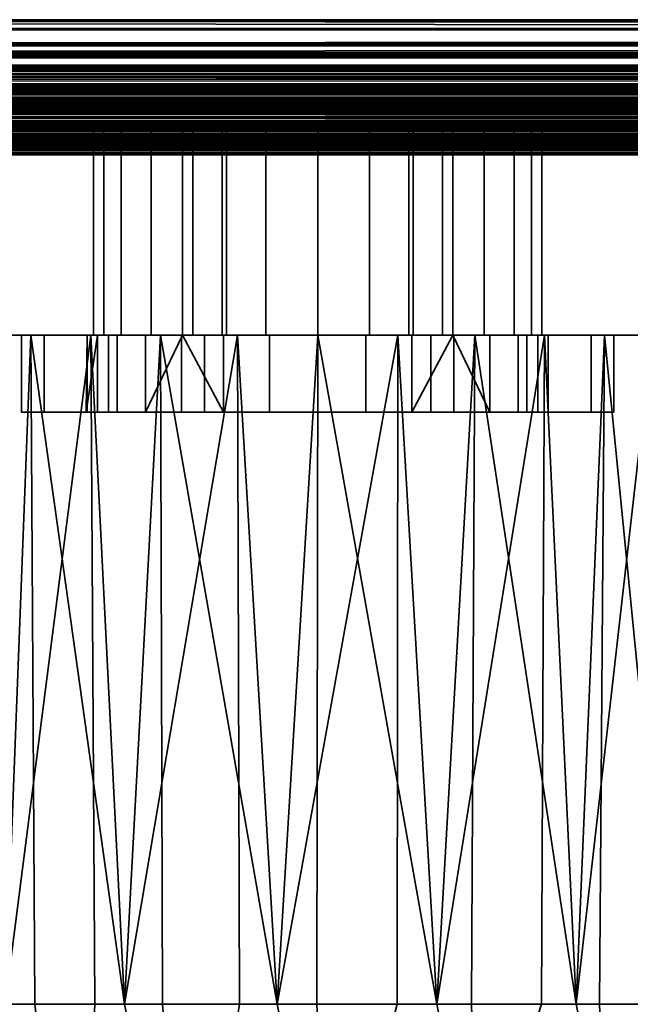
# Model space of a CAD drawing. Header units: millimetres. Extents: x -625 to 3625, y -115 to 71.
# Tile 765 of 1056: x 2544 to 2568, y -83 to -45. Entities that reach past the tile are written whole.
import ezdxf

# ---------------------------------------------------------------- set-up
doc = ezdxf.new("R2010")
doc.units = ezdxf.units.MM
doc.layers.add('151', color=7, linetype='Continuous', true_color=0xffffff)

# ---------------------------------------------------------------- blocks, each defined once
blk = doc.blocks.new('UG_SURFACE_157')
at = {"layer": '151', "color": 43, "linetype": 'Continuous', "lineweight": 35}
for points in [[(2491, -49, 2017), (3409, -49, 2017), (3409, 0, 2017), (2491, 0, 2017)], [(2491, -47), (2491, -2), (3409, -2), (3409, -47)], [(2491, -49, 2), (2491, -47), (3409, -47), (3409, -49, 2)], [(2491, -49, 2017), (2530, -49, 1186.5), (2556, -49, 1190)], [(2556, -49, 1190), (2582, -49, 1186.5), (3409, -49, 2017), (2491, -49, 2017)], [(2491, -49, 2), (2556, -49, 948), (2530, -49, 951.5)], [(2582, -49, 951.5), (2556, -49, 948), (2491, -49, 2), (3409, -49, 2)], [(2530, -49, 1186.5), (2530, -57, 1186.5), (2556, -57, 1190), (2556, -49, 1190)], [(2556, -49, 948), (2556, -57, 948), (2530, -57, 951.5), (2530, -49, 951.5)], [(2547.289, -49, 1011.173), (2547.289, -57, 1011.173), (2548.368, -57, 1007.721), (2548.368, -49, 1007.721)], [(2547.699, -49, 1014.767), (2547.699, -57, 1014.767), (2547.289, -57, 1011.173), (2547.289, -49, 1011.173)], [(2564.711, -49, 1011.173), (2547.699, -49, 1014.767), (2547.289, -49, 1011.173), (2548.368, -49, 1007.721)], [(2549.527, -49, 1017.888), (2549.527, -57, 1017.888), (2547.699, -57, 1014.767), (2547.699, -49, 1014.767)], [(2564.711, -49, 1011.173), (2549.527, -49, 1017.888), (2547.699, -49, 1014.767)], [(2548.368, -49, 1007.721), (2548.368, -57, 1007.721), (2550.75, -57, 1005), (2550.75, -49, 1005)], [(2548.368, -49, 1007.721), (2550.75, -49, 1005), (2564.711, -49, 1011.173)], [(2552.461, -49, 1020.002), (2552.461, -57, 1020.002), (2549.527, -57, 1017.888), (2549.527, -49, 1017.888)], [(2556, -49, 1020.75), (2552.461, -49, 1020.002), (2549.527, -49, 1017.888), (2564.711, -49, 1011.173)], [(2550.75, -49, 1005), (2550.75, -57, 1005), (2550.75, -57, 1004.69)], [(2550.75, -57, 1004.69), (2550.75, -57, 992.5), (2550.75, -49, 992.5), (2550.75, -49, 1005)], [(2550.75, -49, 992.5), (2550.75, -57, 992.5), (2551.15, -57, 990.491), (2551.15, -49, 990.491)], [(2561.25, -49, 992.5), (2550.75, -49, 992.5), (2551.15, -49, 990.491), (2552.288, -49, 988.788)], [(2561.25, -49, 992.5), (2561.25, -49, 1005), (2550.75, -49, 1005), (2550.75, -49, 992.5)], [(2561.25, -49, 1005), (2563.632, -49, 1007.721), (2564.711, -49, 1011.173), (2550.75, -49, 1005)], [(2551.15, -49, 990.491), (2551.15, -57, 990.491), (2552.288, -57, 988.788), (2552.288, -49, 988.788)], [(2552.288, -49, 988.788), (2552.288, -57, 988.788), (2553.991, -57, 987.65), (2553.991, -49, 987.65)], [(2552.288, -49, 988.788), (2553.991, -49, 987.65), (2556, -49, 987.25)], [(2556, -49, 987.25), (2558.009, -49, 987.65), (2559.712, -49, 988.788), (2552.288, -49, 988.788)], [(2559.712, -49, 988.788), (2560.85, -49, 990.491), (2561.25, -49, 992.5), (2552.288, -49, 988.788)], [(2556, -49, 1020.75), (2556, -57, 1020.75), (2552.461, -57, 1020.002), (2552.461, -49, 1020.002)], [(2553.991, -49, 987.65), (2553.991, -57, 987.65), (2556, -57, 987.25), (2556, -49, 987.25)], [(2556, -49, 1190), (2556, -57, 1190), (2582, -57, 1186.5), (2582, -49, 1186.5)], [(2582, -49, 951.5), (2582, -57, 951.5), (2556, -57, 948), (2556, -49, 948)], [(2556, -49, 987.25), (2556, -57, 987.25), (2558.009, -57, 987.65), (2558.009, -49, 987.65)], [(2559.539, -49, 1020.002), (2559.539, -57, 1020.002), (2556, -57, 1020.75), (2556, -49, 1020.75)], [(2556, -49, 1020.75), (2564.711, -49, 1011.173), (2564.301, -49, 1014.767), (2562.473, -49, 1017.888)], [(2562.473, -49, 1017.888), (2559.539, -49, 1020.002), (2556, -49, 1020.75)], [(2558.009, -49, 987.65), (2558.009, -57, 987.65), (2559.712, -57, 988.788), (2559.712, -49, 988.788)], [(2562.473, -49, 1017.888), (2562.473, -57, 1017.888), (2559.539, -57, 1020.002), (2559.539, -49, 1020.002)], [(2559.712, -49, 988.788), (2559.712, -57, 988.788), (2560.85, -57, 990.491), (2560.85, -49, 990.491)], [(2560.85, -49, 990.491), (2560.85, -57, 990.491), (2561.25, -57, 992.5), (2561.25, -49, 992.5)], [(2561.25, -49, 1005), (2561.25, -49, 992.5), (2561.25, -57, 992.5), (2561.25, -57, 1004.69)], [(2561.25, -57, 1004.69), (2561.25, -57, 1005), (2561.25, -49, 1005)], [(2561.25, -49, 1005), (2561.25, -57, 1005), (2563.632, -57, 1007.721), (2563.632, -49, 1007.721)], [(2564.301, -49, 1014.767), (2564.301, -57, 1014.767), (2562.473, -57, 1017.888), (2562.473, -49, 1017.888)], [(2563.632, -49, 1007.721), (2563.632, -57, 1007.721), (2564.711, -57, 1011.173), (2564.711, -49, 1011.173)], [(2564.711, -49, 1011.173), (2564.711, -57, 1011.173), (2564.301, -57, 1014.767), (2564.301, -49, 1014.767)], [(2530, -57, 951.5), (2544.853, -57, 1093.963), (2541.734, -57, 1099.365)], [(2530, -57, 951.5), (2544.5, -57, 993.5), (2544.5, -57, 1014.5)], [(2530, -57, 951.5), (2549.899, -57, 1090.297), (2544.853, -57, 1093.963)], [(2530, -57, 951.5), (2545.375, -57, 989.099), (2544.5, -57, 993.5)], [(2530, -57, 951.5), (2547.868, -57, 985.368), (2545.375, -57, 989.099)], [(2556, -57, 1190), (2530, -57, 1186.5), (2552.881, -57, 1118.672), (2559.119, -57, 1118.672)], [(2543.01, -57, 1111.5), (2547.183, -57, 1116.135), (2530, -57, 1186.5)], [(2530, -57, 951.5), (2551.599, -57, 982.875), (2547.868, -57, 985.368)], [(2547.183, -57, 1116.135), (2552.881, -57, 1118.672), (2530, -57, 1186.5)], [(2530, -57, 951.5), (2556, -57, 948), (2556, -57, 982), (2551.599, -57, 982.875)], [(2544.5, -57, 1014.5), (2556, -57, 1089), (2549.899, -57, 1090.297), (2530, -57, 951.5)], [(2541.734, -57, 1099.365), (2544.853, -57, 1093.963), (2543.865, -83, 1095.183)], [(2547.183, -57, 1116.135), (2543.01, -57, 1111.5), (2543.865, -83, 1112.817)], [(2544.853, -57, 1093.963), (2545.017, -83, 1094.146), (2543.865, -83, 1095.183)], [(2543.865, -83, 1112.817), (2547.348, -83, 1115.953), (2547.183, -57, 1116.135)], [(2556, -57, 1089), (2544.5, -57, 1014.5), (2545.375, -57, 1018.901)], [(2544.5, -57, 1014.5), (2544.5, -60, 1014.5), (2545.375, -60, 1018.901), (2545.375, -57, 1018.901)], [(2544.5, -57, 993.5), (2544.5, -60, 993.5), (2544.5, -60, 1014.5), (2544.5, -57, 1014.5)], [(2545.375, -57, 989.099), (2545.375, -60, 989.099), (2544.5, -60, 993.5), (2544.5, -57, 993.5)], [(2544.853, -57, 1093.963), (2549.899, -57, 1090.297), (2548.5, -83, 1091.01)], [(2548.5, -83, 1091.01), (2545.017, -83, 1094.146), (2544.853, -57, 1093.963)], [(2545.375, -57, 1018.901), (2547.868, -57, 1022.632), (2556, -57, 1089)], [(2545.375, -57, 1018.901), (2545.375, -60, 1018.901), (2547.868, -60, 1022.632), (2547.868, -57, 1022.632)], [(2547.868, -57, 985.368), (2547.868, -60, 985.368), (2545.375, -60, 989.099), (2545.375, -57, 989.099)], [(2547.441, -57, 1009.219), (2547.049, -57, 1012.941), (2547, -60, 1012)], [(2547.049, -57, 1012.941), (2547.049, -60, 1012.941), (2547, -60, 1012)], [(2547, -60, 1012), (2547.441, -60, 1009.219), (2547.441, -57, 1009.219)], [(2548.206, -57, 1016.5), (2548.206, -60, 1016.5), (2547.049, -60, 1012.941), (2547.049, -57, 1012.941)], [(2547.049, -57, 1012.941), (2547.289, -57, 1011.173), (2547.699, -57, 1014.767)], [(2547.699, -57, 1014.767), (2548.206, -57, 1016.5), (2547.049, -57, 1012.941)], [(2547.289, -57, 1011.173), (2547.049, -57, 1012.941), (2547.441, -57, 1009.219)], [(2552.881, -57, 1118.672), (2547.183, -57, 1116.135), (2548.5, -83, 1116.99)], [(2547.183, -57, 1116.135), (2547.348, -83, 1115.953), (2548.5, -83, 1116.99)], [(2547.441, -57, 1009.219), (2548.368, -57, 1007.721), (2547.289, -57, 1011.173)], [(2547.441, -57, 1009.219), (2547.441, -60, 1009.219), (2549.312, -60, 1005.978), (2549.312, -57, 1005.978)], [(2548.368, -57, 1007.721), (2547.441, -57, 1009.219), (2549.312, -57, 1005.978)], [(2548.206, -57, 1016.5), (2547.699, -57, 1014.767), (2549.527, -57, 1017.888)], [(2556, -57, 1089), (2547.868, -57, 1022.632), (2551.599, -57, 1025.125)], [(2547.868, -57, 1022.632), (2547.868, -60, 1022.632), (2551.599, -60, 1025.125), (2551.599, -57, 1025.125)], [(2551.599, -57, 982.875), (2551.599, -60, 982.875), (2547.868, -60, 985.368), (2547.868, -57, 985.368)], [(2550.71, -57, 1019.281), (2550.71, -60, 1019.281), (2548.206, -60, 1016.5), (2548.206, -57, 1016.5)], [(2549.527, -57, 1017.888), (2550.71, -57, 1019.281), (2548.206, -57, 1016.5)], [(2549.312, -57, 1005.978), (2550.75, -57, 1004.69), (2550.75, -57, 1005), (2548.368, -57, 1007.721)], [(2549.899, -57, 1090.297), (2549.975, -83, 1090.53), (2548.5, -83, 1091.01)], [(2548.5, -83, 1116.99), (2552.957, -83, 1118.439), (2552.881, -57, 1118.672)], [(2549.312, -60, 1005.978), (2552.339, -60, 1003.778), (2550.75, -57, 1004.69)], [(2550.75, -57, 1004.69), (2549.312, -57, 1005.978), (2549.312, -60, 1005.978)], [(2550.71, -57, 1019.281), (2549.527, -57, 1017.888), (2552.461, -57, 1020.002)], [(2549.899, -57, 1090.297), (2556, -57, 1089), (2554.432, -83, 1089.082)], [(2554.432, -83, 1089.082), (2549.975, -83, 1090.53), (2549.899, -57, 1090.297)], [(2554.129, -57, 1020.803), (2554.129, -60, 1020.803), (2550.71, -60, 1019.281), (2550.71, -57, 1019.281)], [(2552.461, -57, 1020.002), (2554.129, -57, 1020.803), (2550.71, -57, 1019.281)], [(2552.339, -60, 1003.778), (2552.339, -57, 1003.778), (2550.75, -57, 1004.69)], [(2552.288, -57, 988.788), (2551.15, -57, 990.491), (2550.75, -57, 992.5), (2556, -57, 987.25)], [(2550.75, -57, 992.5), (2550.75, -57, 1004.69), (2552.339, -57, 1003.778)], [(2550.75, -57, 992.5), (2552.339, -57, 1003.778), (2556, -57, 1003), (2556, -57, 987.25)], [(2551.599, -57, 1025.125), (2556, -57, 1026), (2556, -57, 1089)], [(2551.599, -57, 1025.125), (2551.599, -60, 1025.125), (2556, -60, 1026), (2556, -57, 1026)], [(2556, -57, 982), (2556, -60, 982), (2551.599, -60, 982.875), (2551.599, -57, 982.875)], [(2556, -57, 987.25), (2553.991, -57, 987.65), (2552.288, -57, 988.788)], [(2552.339, -57, 1003.778), (2552.339, -60, 1003.778), (2556, -60, 1003), (2556, -57, 1003)], [(2554.129, -57, 1020.803), (2552.461, -57, 1020.002), (2556, -57, 1020.75)], [(2559.119, -57, 1118.672), (2552.881, -57, 1118.672), (2554.432, -83, 1118.918)], [(2552.881, -57, 1118.672), (2552.957, -83, 1118.439), (2554.432, -83, 1118.918)], [(2557.871, -57, 1020.803), (2557.871, -60, 1020.803), (2554.129, -60, 1020.803), (2554.129, -57, 1020.803)], [(2557.871, -57, 1020.803), (2554.129, -57, 1020.803), (2556, -57, 1020.75)], [(2556, -57, 1089), (2555.974, -83, 1089.244), (2554.432, -83, 1089.082)], [(2554.432, -83, 1118.918), (2559.093, -83, 1118.428), (2559.119, -57, 1118.672)], [(2560.635, -83, 1089.734), (2555.974, -83, 1089.244), (2556, -57, 1089)], [(2562.101, -57, 1090.297), (2556, -57, 1089), (2556, -57, 1026), (2560.401, -57, 1025.125)], [(2559.119, -57, 1118.672), (2582, -57, 1186.5), (2556, -57, 1190)], [(2560.401, -57, 982.875), (2556, -57, 982), (2556, -57, 948), (2582, -57, 951.5)], [(2556, -57, 1026), (2556, -60, 1026), (2560.401, -60, 1025.125), (2560.401, -57, 1025.125)], [(2560.401, -57, 982.875), (2560.401, -60, 982.875), (2556, -60, 982), (2556, -57, 982)], [(2556, -57, 1089), (2562.101, -57, 1090.297), (2560.635, -83, 1089.734)], [(2556, -57, 1003), (2556, -60, 1003), (2559.661, -60, 1003.778), (2559.661, -57, 1003.778)], [(2556, -57, 1020.75), (2559.539, -57, 1020.002), (2557.871, -57, 1020.803)], [(2556, -57, 987.25), (2561.25, -57, 992.5), (2560.85, -57, 990.491), (2559.712, -57, 988.788)], [(2556, -57, 987.25), (2556, -57, 1003), (2559.661, -57, 1003.778), (2561.25, -57, 992.5)], [(2559.712, -57, 988.788), (2558.009, -57, 987.65), (2556, -57, 987.25)], [(2561.29, -57, 1019.281), (2561.29, -60, 1019.281), (2557.871, -60, 1020.803), (2557.871, -57, 1020.803)], [(2561.29, -57, 1019.281), (2557.871, -57, 1020.803), (2559.539, -57, 1020.002)], [(2559.119, -57, 1118.672), (2559.093, -83, 1118.428), (2560.635, -83, 1118.266)], [(2582, -57, 1186.5), (2559.119, -57, 1118.672), (2564.817, -57, 1116.135)], [(2564.817, -57, 1116.135), (2559.119, -57, 1118.672), (2560.635, -83, 1118.266)], [(2559.539, -57, 1020.002), (2562.473, -57, 1017.888), (2561.29, -57, 1019.281)], [(2561.25, -57, 1004.69), (2559.661, -60, 1003.778), (2562.688, -60, 1005.978)], [(2561.25, -57, 1004.69), (2559.661, -57, 1003.778), (2559.661, -60, 1003.778)], [(2559.661, -57, 1003.778), (2561.25, -57, 1004.69), (2561.25, -57, 992.5)], [(2564.132, -57, 985.368), (2560.401, -57, 982.875), (2582, -57, 951.5)], [(2560.401, -57, 1025.125), (2564.132, -57, 1022.632), (2562.101, -57, 1090.297)], [(2560.401, -57, 1025.125), (2560.401, -60, 1025.125), (2564.132, -60, 1022.632), (2564.132, -57, 1022.632)], [(2564.132, -57, 985.368), (2564.132, -60, 985.368), (2560.401, -60, 982.875), (2560.401, -57, 982.875)], [(2562.101, -57, 1090.297), (2561.978, -83, 1090.51), (2560.635, -83, 1089.734)], [(2560.635, -83, 1118.266), (2564.694, -83, 1115.923), (2564.817, -57, 1116.135)], [(2562.688, -60, 1005.978), (2562.688, -57, 1005.978), (2561.25, -57, 1004.69)], [(2563.632, -57, 1007.721), (2561.25, -57, 1005), (2561.25, -57, 1004.69), (2562.688, -57, 1005.978)], [(2563.794, -57, 1016.5), (2563.794, -60, 1016.5), (2561.29, -60, 1019.281), (2561.29, -57, 1019.281)], [(2563.794, -57, 1016.5), (2561.29, -57, 1019.281), (2562.473, -57, 1017.888)], [(2566.037, -83, 1092.853), (2561.978, -83, 1090.51), (2562.101, -57, 1090.297)], [(2582, -57, 951.5), (2562.101, -57, 1090.297), (2566.625, -57, 1018.901), (2567.5, -57, 1014.5)], [(2562.101, -57, 1090.297), (2564.132, -57, 1022.632), (2566.625, -57, 1018.901)], [(2567.147, -57, 1093.963), (2562.101, -57, 1090.297), (2582, -57, 951.5)], [(2562.101, -57, 1090.297), (2567.147, -57, 1093.963), (2566.037, -83, 1092.853)], [(2562.473, -57, 1017.888), (2564.301, -57, 1014.767), (2563.794, -57, 1016.5)], [(2562.688, -57, 1005.978), (2562.688, -60, 1005.978), (2564.559, -60, 1009.219), (2564.559, -57, 1009.219)], [(2562.688, -57, 1005.978), (2564.559, -57, 1009.219), (2563.632, -57, 1007.721)], [(2564.711, -57, 1011.173), (2563.632, -57, 1007.721), (2564.559, -57, 1009.219)], [(2564.951, -57, 1012.941), (2564.951, -60, 1012.941), (2563.794, -60, 1016.5), (2563.794, -57, 1016.5)], [(2564.951, -57, 1012.941), (2563.794, -57, 1016.5), (2564.301, -57, 1014.767)], [(2566.625, -57, 989.099), (2564.132, -57, 985.368), (2582, -57, 951.5)], [(2564.132, -57, 1022.632), (2564.132, -60, 1022.632), (2566.625, -60, 1018.901), (2566.625, -57, 1018.901)], [(2566.625, -57, 989.099), (2566.625, -60, 989.099), (2564.132, -60, 985.368), (2564.132, -57, 985.368)], [(2564.301, -57, 1014.767), (2564.711, -57, 1011.173), (2564.951, -57, 1012.941)], [(2564.559, -57, 1009.219), (2564.559, -60, 1009.219), (2564.951, -60, 1012.941), (2564.951, -57, 1012.941)], [(2564.559, -57, 1009.219), (2564.951, -57, 1012.941), (2564.711, -57, 1011.173)], [(2564.817, -57, 1116.135), (2564.694, -83, 1115.923), (2566.037, -83, 1115.147)], [(2582, -57, 1186.5), (2564.817, -57, 1116.135), (2568.99, -57, 1111.5)], [(2568.99, -57, 1111.5), (2564.817, -57, 1116.135), (2566.037, -83, 1115.147)], [(2567.147, -57, 1093.963), (2566.948, -83, 1094.107), (2566.037, -83, 1092.853)], [(2566.037, -83, 1115.147), (2568.792, -83, 1111.356), (2568.99, -57, 1111.5)], [(2567.5, -57, 993.5), (2566.625, -57, 989.099), (2582, -57, 951.5)], [(2566.625, -57, 1018.901), (2566.625, -60, 1018.901), (2567.5, -60, 1014.5), (2567.5, -57, 1014.5)], [(2567.5, -57, 993.5), (2567.5, -60, 993.5), (2566.625, -60, 989.099), (2566.625, -57, 989.099)], [(2569.703, -83, 1097.899), (2566.948, -83, 1094.107), (2567.147, -57, 1093.963)], [(2582, -57, 951.5), (2570.266, -57, 1099.365), (2567.147, -57, 1093.963)], [(2567.147, -57, 1093.963), (2570.266, -57, 1099.365), (2569.703, -83, 1097.899)], [(2567.5, -57, 1014.5), (2567.5, -57, 993.5), (2582, -57, 951.5)], [(2567.5, -57, 1014.5), (2567.5, -60, 1014.5), (2567.5, -60, 993.5), (2567.5, -57, 993.5)], [(2544.5, -60, 1014.5), (2544.5, -60, 993.5), (2547.441, -60, 1009.219), (2547, -60, 1012)], [(2547, -60, 1012), (2547.049, -60, 1012.941), (2544.5, -60, 1014.5)], [(2544.5, -60, 993.5), (2549.312, -60, 1005.978), (2547.441, -60, 1009.219)], [(2547.049, -60, 1012.941), (2548.206, -60, 1016.5), (2545.375, -60, 1018.901), (2544.5, -60, 1014.5)], [(2552.339, -60, 1003.778), (2549.312, -60, 1005.978), (2544.5, -60, 993.5), (2545.375, -60, 989.099)], [(2556, -60, 1003), (2552.339, -60, 1003.778), (2545.375, -60, 989.099), (2547.868, -60, 985.368)], [(2548.206, -60, 1016.5), (2550.71, -60, 1019.281), (2547.868, -60, 1022.632), (2545.375, -60, 1018.901)], [(2551.599, -60, 1025.125), (2547.868, -60, 1022.632), (2550.71, -60, 1019.281), (2554.129, -60, 1020.803)], [(2547.868, -60, 985.368), (2551.599, -60, 982.875), (2556, -60, 982), (2556, -60, 1003)], [(2556, -60, 1026), (2551.599, -60, 1025.125), (2554.129, -60, 1020.803)], [(2554.129, -60, 1020.803), (2557.871, -60, 1020.803), (2560.401, -60, 1025.125), (2556, -60, 1026)], [(2556, -60, 1003), (2556, -60, 982), (2560.401, -60, 982.875), (2564.132, -60, 985.368)], [(2564.132, -60, 985.368), (2566.625, -60, 989.099), (2559.661, -60, 1003.778), (2556, -60, 1003)], [(2557.871, -60, 1020.803), (2561.29, -60, 1019.281), (2564.132, -60, 1022.632), (2560.401, -60, 1025.125)], [(2566.625, -60, 989.099), (2567.5, -60, 993.5), (2562.688, -60, 1005.978), (2559.661, -60, 1003.778)], [(2566.625, -60, 1018.901), (2564.132, -60, 1022.632), (2561.29, -60, 1019.281), (2563.794, -60, 1016.5)], [(2564.559, -60, 1009.219), (2562.688, -60, 1005.978), (2567.5, -60, 993.5)], [(2563.794, -60, 1016.5), (2564.951, -60, 1012.941), (2567.5, -60, 1014.5), (2566.625, -60, 1018.901)], [(2567.5, -60, 993.5), (2567.5, -60, 1014.5), (2564.951, -60, 1012.941), (2564.559, -60, 1009.219)], [(2543.234, -83, 1111.4), (2541.328, -83, 1107.119), (2544.348, -98.182, 1107.119), (2546.691, -97.211, 1112.817)], [(2541.959, -83, 1099.465), (2543.865, -83, 1095.183), (2546.691, -97.211, 1095.183), (2544.348, -98.182, 1100.881)], [(2546.691, -97.211, 1112.817), (2543.865, -83, 1112.817), (2543.234, -83, 1111.4)], [(2546.691, -97.211, 1095.183), (2543.865, -83, 1095.183), (2545.017, -83, 1094.146)], [(2547.348, -83, 1115.953), (2543.865, -83, 1112.817), (2546.691, -97.211, 1112.817)], [(2545.017, -83, 1094.146), (2548.5, -83, 1091.01), (2550.974, -95.437, 1091.01), (2546.691, -97.211, 1095.183)], [(2546.691, -97.211, 1112.817), (2550.974, -95.437, 1116.99), (2548.5, -83, 1116.99), (2547.348, -83, 1115.953)], [(2550.974, -95.437, 1091.01), (2548.5, -83, 1091.01), (2549.975, -83, 1090.53)], [(2552.957, -83, 1118.439), (2548.5, -83, 1116.99), (2550.974, -95.437, 1116.99)], [(2549.975, -83, 1090.53), (2554.432, -83, 1089.082), (2556.454, -93.167, 1089.082), (2550.974, -95.437, 1091.01)], [(2550.974, -95.437, 1116.99), (2556.454, -93.167, 1118.918), (2554.432, -83, 1118.918), (2552.957, -83, 1118.439)], [(2556.454, -93.167, 1089.082), (2554.432, -83, 1089.082), (2555.974, -83, 1089.244)], [(2559.093, -83, 1118.428), (2554.432, -83, 1118.918), (2556.454, -93.167, 1118.918)], [(2555.974, -83, 1089.244), (2560.635, -83, 1089.734), (2562.186, -90.793, 1089.734), (2556.454, -93.167, 1089.082)], [(2556.454, -93.167, 1118.918), (2562.186, -90.793, 1118.266), (2560.635, -83, 1118.266), (2559.093, -83, 1118.428)], [(2562.186, -90.793, 1089.734), (2560.635, -83, 1089.734), (2561.978, -83, 1090.51)], [(2564.694, -83, 1115.923), (2560.635, -83, 1118.266), (2562.186, -90.793, 1118.266)], [(2561.978, -83, 1090.51), (2566.037, -83, 1092.853), (2567.176, -88.726, 1092.853), (2562.186, -90.793, 1089.734)], [(2562.186, -90.793, 1118.266), (2567.176, -88.726, 1115.147), (2566.037, -83, 1115.147), (2564.694, -83, 1115.923)], [(2567.176, -88.726, 1092.853), (2566.037, -83, 1092.853), (2566.948, -83, 1094.107)], [(2568.792, -83, 1111.356), (2566.037, -83, 1115.147), (2567.176, -88.726, 1115.147), (2570.563, -87.323, 1110.101)], [(2566.948, -83, 1094.107), (2569.703, -83, 1097.899), (2570.563, -87.323, 1097.899), (2567.176, -88.726, 1092.853)]]:
    blk.add_3dface(points, dxfattribs=at)
blk = doc.blocks.new('UG_SURFACE_167')
at = {"layer": '151', "color": 41, "linetype": 'Continuous', "lineweight": 35}
for points in [[(3527.25, -49.75, 2135.75), (3527.25, -34.75, 2135.75), (2372.75, -34.75, 2135.75), (2372.75, -49.75, 2135.75)], [(3457.25, -34.75, 2065.75), (3457.25, -49.75, 2065.75), (2442.75, -49.75, 2065.75), (2442.75, -34.75, 2065.75)], [(3457.25, -49.75, 2065.75), (3527.25, -49.75, 2135.75), (2372.75, -49.75, 2135.75), (2442.75, -49.75, 2065.75)]]:
    blk.add_3dface(points, dxfattribs=at)
blk = doc.blocks.new('UG_SURFACE_168')
at = {"layer": '151', "color": 14, "linetype": 'Continuous', "lineweight": 35}
for points in [[(3532.25, -46.75, 2140.75), (3532.25, -31, 2140.75), (2367.75, -31, 2140.75), (2367.75, -46.75, 2140.75)], [(2372.75, -31, 2135.75), (3527.25, -31, 2135.75), (3527.25, -49.75, 2135.75), (2372.75, -49.75, 2135.75)], [(3532.25, -46.75, 2140.75), (2367.75, -46.75, 2140.75), (2367.78, -46.978, 2140.72)], [(2367.78, -46.978, 2140.72), (3532.22, -46.978, 2140.72), (3532.25, -46.75, 2140.75)], [(3532.22, -46.978, 2140.72), (2367.78, -46.978, 2140.72), (2367.855, -47.535, 2140.646)], [(3532.146, -47.532, 2140.646), (3532.22, -46.978, 2140.72), (2367.855, -47.535, 2140.646)], [(3532.022, -47.807, 2140.522), (3532.146, -47.532, 2140.646), (2367.855, -47.535, 2140.646)], [(2367.855, -47.535, 2140.646), (2367.969, -47.815, 2140.531), (3532.022, -47.807, 2140.522)], [(3532.022, -47.807, 2140.522), (2367.969, -47.815, 2140.531), (2368.136, -48.223, 2140.363)], [(3531.744, -48.417, 2140.244), (3532.022, -47.807, 2140.522), (2368.136, -48.223, 2140.363)], [(2368.136, -48.223, 2140.363), (2368.425, -48.586, 2140.074), (3531.573, -48.576, 2140.073)], [(3531.573, -48.576, 2140.073), (3531.744, -48.417, 2140.244), (2368.136, -48.223, 2140.363)], [(3531.573, -48.576, 2140.073), (2368.425, -48.586, 2140.074), (2368.729, -48.967, 2139.771)], [(3531.573, -48.576, 2140.073), (2368.729, -48.967, 2139.771), (2369.098, -49.189, 2139.402)], [(2369.098, -49.189, 2139.402), (3530.898, -49.203, 2139.398), (3531.573, -48.576, 2140.073)], [(3530.898, -49.203, 2139.398), (2369.098, -49.189, 2139.402), (2369.743, -49.576, 2138.757)], [(3530.726, -49.362, 2139.226), (3530.898, -49.203, 2139.398), (2369.743, -49.576, 2138.757)], [(3530.726, -49.362, 2139.226), (2369.743, -49.576, 2138.757), (2369.882, -49.6, 2138.618)], [(2369.882, -49.6, 2138.618), (3530.107, -49.524, 2138.608), (3530.726, -49.362, 2139.226)], [(3530.107, -49.524, 2138.608), (2369.882, -49.6, 2138.618), (2370.75, -49.75, 2137.75)], [(2370.75, -49.75, 2137.75), (3529.25, -49.75, 2137.75), (3530.107, -49.524, 2138.608)], [(3527.25, -49.75, 2135.75), (3529.25, -49.75, 2137.75), (2370.75, -49.75, 2137.75), (2372.75, -49.75, 2135.75)]]:
    blk.add_3dface(points, dxfattribs=at)
blk = doc.blocks.new('UG_SURFACE_169')
at = {"layer": '151', "color": 14, "linetype": 'Continuous', "lineweight": 35}
for points in [[(3452.25, -8.5, 2060.75), (3452.25, -46.75, 2060.75), (2447.75, -46.75, 2060.75), (2447.75, -8.5, 2060.75)], [(3457.25, -49.75, 2065.75), (3457.25, -34.75, 2065.75), (2442.75, -34.75, 2065.75), (2442.75, -49.75, 2065.75)], [(2447.695, -47.321, 2060.805), (3452.25, -46.75, 2060.75), (3452.387, -47.608, 2060.887)], [(2447.695, -47.321, 2060.805), (2447.75, -46.75, 2060.75), (3452.25, -46.75, 2060.75)], [(3452.387, -47.608, 2060.887), (2447.604, -47.596, 2060.896), (2447.695, -47.321, 2060.805)], [(3452.399, -47.682, 2060.899), (2447.234, -48.374, 2061.266), (2447.454, -48.049, 2061.046)], [(3452.399, -47.682, 2060.899), (3452.764, -48.386, 2061.264), (2447.234, -48.374, 2061.266)], [(2447.454, -48.049, 2061.046), (2447.604, -47.596, 2060.896), (3452.387, -47.608, 2060.887)], [(2447.454, -48.049, 2061.046), (3452.387, -47.608, 2060.887), (3452.399, -47.682, 2060.899)], [(3452.848, -48.547, 2061.348), (2446.621, -49.036, 2061.879), (2446.96, -48.779, 2061.54)], [(3452.848, -48.547, 2061.348), (3453.392, -49.019, 2061.892), (2446.621, -49.036, 2061.879)], [(2446.96, -48.779, 2061.54), (2447.234, -48.374, 2061.266), (3452.764, -48.386, 2061.264)], [(2446.96, -48.779, 2061.54), (3452.764, -48.386, 2061.264), (3452.848, -48.547, 2061.348)], [(2446.11, -49.424, 2062.39), (3453.392, -49.019, 2061.892), (3453.811, -49.383, 2062.311)], [(2446.11, -49.424, 2062.39), (2446.621, -49.036, 2061.879), (3453.392, -49.019, 2061.892)], [(3455.25, -49.75, 2063.75), (2444.75, -49.75, 2063.75), (2444.99, -49.692, 2063.51)], [(3455.01, -49.689, 2063.51), (2444.99, -49.692, 2063.51), (2445.842, -49.488, 2062.659)], [(2444.99, -49.692, 2063.51), (3455.01, -49.689, 2063.51), (3455.25, -49.75, 2063.75)], [(3453.811, -49.383, 2062.311), (2445.842, -49.488, 2062.659), (2446.11, -49.424, 2062.39)], [(3453.811, -49.383, 2062.311), (3454.161, -49.472, 2062.661), (2445.842, -49.488, 2062.659)], [(2445.842, -49.488, 2062.659), (3454.161, -49.472, 2062.661), (3455.01, -49.689, 2063.51)], [(3455.25, -49.75, 2063.75), (3457.25, -49.75, 2065.75), (2442.75, -49.75, 2065.75), (2444.75, -49.75, 2063.75)]]:
    blk.add_3dface(points, dxfattribs=at)
blk = doc.blocks.new('UG_SURFACE_170')
at = {"layer": '151', "color": 7, "linetype": 'Continuous', "lineweight": 35}
for points in [[(2447.75, -8.75, 2060.75), (2447.75, -46.75, 2060.75), (3452.25, -46.75, 2060.75), (3452.25, -8.75, 2060.75)], [(3452, -8.75, 2060.5), (3452, -46.75, 2060.5), (2448, -46.75, 2060.5), (2448, -8.75, 2060.5)], [(3532.5, -46.75, 2141), (3532.5, -31, 2141), (2367.5, -31, 2141), (2367.5, -46.75, 2141)], [(2367.75, -46.75, 2140.75), (2367.75, -31, 2140.75), (3532.25, -31, 2140.75), (3532.25, -46.75, 2140.75)], [(3532.5, -46.75, 2141), (2367.5, -46.75, 2141), (2367.533, -46.997, 2140.967)], [(2367.533, -46.997, 2140.967), (3532.467, -46.997, 2140.967), (3532.5, -46.75, 2141)], [(3532.467, -46.997, 2140.967), (2367.533, -46.997, 2140.967), (2367.613, -47.6, 2140.887)], [(3532.387, -47.598, 2140.887), (3532.467, -46.997, 2140.967), (2367.613, -47.6, 2140.887)], [(2367.75, -46.75, 2140.75), (3532.25, -46.75, 2140.75), (3532.195, -47.321, 2140.695)], [(2367.855, -47.535, 2140.646), (2367.75, -46.75, 2140.75), (3532.195, -47.321, 2140.695)], [(3452.354, -47.535, 2060.854), (2447.75, -46.75, 2060.75), (2447.695, -47.321, 2060.805)], [(3452.354, -47.535, 2060.854), (3452.25, -46.75, 2060.75), (2447.75, -46.75, 2060.75)], [(2447.941, -47.369, 2060.56), (3452, -46.75, 2060.5), (3452.148, -47.679, 2060.648)], [(2447.941, -47.369, 2060.56), (2448, -46.75, 2060.5), (3452, -46.75, 2060.5)], [(2367.978, -47.837, 2140.522), (2367.855, -47.535, 2140.646), (3532.195, -47.321, 2140.695)], [(3532.195, -47.321, 2140.695), (3532.022, -47.843, 2140.522), (2367.978, -47.837, 2140.522)], [(2447.695, -47.321, 2060.805), (2447.523, -47.841, 2060.977), (3452.479, -47.839, 2060.979)], [(2447.695, -47.321, 2060.805), (3452.479, -47.839, 2060.979), (3452.354, -47.535, 2060.854)], [(3452.148, -47.679, 2060.648), (2447.842, -47.667, 2060.658), (2447.941, -47.369, 2060.56)], [(3532.253, -47.895, 2140.753), (3532.387, -47.598, 2140.887), (2367.613, -47.6, 2140.887)], [(2367.613, -47.6, 2140.887), (2367.738, -47.904, 2140.763), (3532.253, -47.895, 2140.753)], [(3452.161, -47.76, 2060.661), (2447.441, -48.509, 2061.059), (2447.679, -48.158, 2060.821)], [(3452.161, -47.76, 2060.661), (3452.557, -48.522, 2061.057), (2447.441, -48.509, 2061.059)], [(2447.679, -48.158, 2060.821), (2447.842, -47.667, 2060.658), (3452.148, -47.679, 2060.648)], [(2447.679, -48.158, 2060.821), (3452.148, -47.679, 2060.648), (3452.161, -47.76, 2060.661)], [(3532.253, -47.895, 2140.753), (2367.738, -47.904, 2140.763), (2367.919, -48.346, 2140.581)], [(3531.952, -48.555, 2140.452), (3532.253, -47.895, 2140.753), (2367.919, -48.346, 2140.581)], [(2368.136, -48.223, 2140.363), (2367.978, -47.837, 2140.522), (3532.022, -47.843, 2140.522)], [(2368.136, -48.223, 2140.363), (3532.022, -47.843, 2140.522), (3531.954, -48.049, 2140.454)], [(3531.954, -48.049, 2140.454), (3531.46, -48.779, 2139.96), (2368.136, -48.223, 2140.363)], [(3453.139, -48.854, 2061.639), (2447.454, -48.049, 2061.046), (2446.96, -48.779, 2061.54)], [(3452.636, -48.223, 2061.136), (2447.523, -47.841, 2060.977), (2447.454, -48.049, 2061.046)], [(2447.454, -48.049, 2061.046), (3453.139, -48.854, 2061.639), (3452.636, -48.223, 2061.136)], [(3452.636, -48.223, 2061.136), (3452.479, -47.839, 2060.979), (2447.523, -47.841, 2060.977)], [(2367.919, -48.346, 2140.581), (2368.232, -48.739, 2140.268), (3531.767, -48.728, 2140.266)], [(3531.767, -48.728, 2140.266), (3531.952, -48.555, 2140.452), (2367.919, -48.346, 2140.581)], [(2368.136, -48.223, 2140.363), (3531.46, -48.779, 2139.96), (3531.364, -48.851, 2139.864)], [(3531.364, -48.851, 2139.864), (2368.638, -48.853, 2139.862), (2368.136, -48.223, 2140.363)], [(2447.144, -48.948, 2061.356), (2447.441, -48.509, 2061.059), (3452.557, -48.522, 2061.057)], [(2447.144, -48.948, 2061.356), (3452.557, -48.522, 2061.057), (3452.648, -48.697, 2061.148)], [(3531.767, -48.728, 2140.266), (2368.232, -48.739, 2140.268), (2368.561, -49.152, 2139.939)], [(3531.767, -48.728, 2140.266), (2368.561, -49.152, 2139.939), (2368.96, -49.392, 2139.54)], [(2368.638, -48.853, 2139.862), (3531.364, -48.851, 2139.864), (3530.61, -49.424, 2139.11)], [(2368.729, -48.967, 2139.771), (2368.638, -48.853, 2139.862), (3530.61, -49.424, 2139.11)], [(2368.96, -49.392, 2139.54), (3531.035, -49.407, 2139.535), (3531.767, -48.728, 2140.266)], [(3453.229, -48.967, 2061.729), (2446.865, -48.851, 2061.635), (2446.11, -49.424, 2062.39)], [(3452.648, -48.697, 2061.148), (2446.777, -49.227, 2061.723), (2447.144, -48.948, 2061.356)], [(3452.648, -48.697, 2061.148), (3453.237, -49.208, 2061.737), (2446.777, -49.227, 2061.723)], [(2446.96, -48.779, 2061.54), (2446.865, -48.851, 2061.635), (3453.139, -48.854, 2061.639)], [(3453.229, -48.967, 2061.729), (3453.139, -48.854, 2061.639), (2446.865, -48.851, 2061.635)], [(2368.729, -48.967, 2139.771), (3530.61, -49.424, 2139.11), (3530.348, -49.487, 2138.848)], [(3530.348, -49.487, 2138.848), (2369.65, -49.52, 2138.849), (2368.729, -48.967, 2139.771)], [(2446.11, -49.424, 2062.39), (3454.151, -49.521, 2062.651), (3453.229, -48.967, 2061.729)], [(2446.223, -49.647, 2062.277), (3453.237, -49.208, 2061.737), (3453.691, -49.602, 2062.191)], [(2446.223, -49.647, 2062.277), (2446.777, -49.227, 2061.723), (3453.237, -49.208, 2061.737)], [(3531.035, -49.407, 2139.535), (2368.96, -49.392, 2139.54), (2369.659, -49.811, 2138.841)], [(2369.743, -49.576, 2138.757), (2369.65, -49.52, 2138.849), (3530.348, -49.487, 2138.848)], [(3530.849, -49.579, 2139.349), (3531.035, -49.407, 2139.535), (2369.659, -49.811, 2138.841)], [(3530.849, -49.579, 2139.349), (2369.659, -49.811, 2138.841), (2369.809, -49.837, 2138.69)], [(2370.75, -49.75, 2137.75), (2369.743, -49.576, 2138.757), (3530.348, -49.487, 2138.848)], [(2369.809, -49.837, 2138.69), (3530.179, -49.756, 2138.679), (3530.849, -49.579, 2139.349)], [(3530.348, -49.487, 2138.848), (3529.25, -49.75, 2137.75), (2370.75, -49.75, 2137.75)], [(3454.243, -49.576, 2062.743), (2445.848, -49.487, 2062.652), (2444.75, -49.75, 2063.75)], [(2444.75, -49.75, 2063.75), (3455.25, -49.75, 2063.75), (3454.243, -49.576, 2062.743)], [(3454.99, -49.934, 2063.49), (2445.01, -49.938, 2063.49), (2445.932, -49.717, 2062.567)], [(2446.11, -49.424, 2062.39), (2445.848, -49.487, 2062.652), (3454.151, -49.521, 2062.651)], [(3454.243, -49.576, 2062.743), (3454.151, -49.521, 2062.651), (2445.848, -49.487, 2062.652)], [(3453.691, -49.602, 2062.191), (2445.932, -49.717, 2062.567), (2446.223, -49.647, 2062.277)], [(3453.691, -49.602, 2062.191), (3454.07, -49.699, 2062.57), (2445.932, -49.717, 2062.567)], [(2445.932, -49.717, 2062.567), (3454.07, -49.699, 2062.57), (3454.99, -49.934, 2063.49)], [(3530.179, -49.756, 2138.679), (2369.809, -49.837, 2138.69), (2370.75, -50, 2137.75)], [(3455.25, -49.75, 2063.75), (2444.75, -49.75, 2063.75), (2370.75, -49.75, 2137.75), (3529.25, -49.75, 2137.75)], [(2370.75, -50, 2137.75), (3529.25, -50, 2137.75), (3530.179, -49.756, 2138.679)], [(3455.25, -50, 2063.75), (3529.25, -50, 2137.75), (2370.75, -50, 2137.75), (2444.75, -50, 2063.75)], [(3455.25, -50, 2063.75), (2444.75, -50, 2063.75), (2445.01, -49.938, 2063.49)], [(2445.01, -49.938, 2063.49), (3454.99, -49.934, 2063.49), (3455.25, -50, 2063.75)]]:
    blk.add_3dface(points, dxfattribs=at)
blk = doc.blocks.new('UG_SURFACE_178')
at = {"layer": '151', "color": 31, "linetype": 'Continuous', "lineweight": 35}
for points in [[(3412.75, 3.25, 2021.25), (3412.75, -44.75, 2021.25), (2487.25, -44.75, 2021.25), (2487.25, 3.25, 2021.25)], [(3451.75, -44.75, 2060.25), (3451.75, -3.75, 2060.25), (2448.25, -3.75, 2060.25), (2448.25, -44.75, 2060.25)], [(3451.75, -44.75, 2060.25), (2448.25, -44.75, 2060.25), (2448.3, -45.126, 2060.2)], [(2448.3, -45.126, 2060.2), (3451.7, -45.128, 2060.2), (3451.75, -44.75, 2060.25)], [(2487.159, -45.702, 2021.341), (3412.75, -44.75, 2021.25), (3412.977, -46.178, 2021.477)], [(2487.159, -45.702, 2021.341), (2487.25, -44.75, 2021.25), (3412.75, -44.75, 2021.25)], [(3451.7, -45.128, 2060.2), (2448.3, -45.126, 2060.2), (2448.424, -46.058, 2060.076)], [(3451.577, -46.054, 2060.077), (3451.7, -45.128, 2060.2), (2448.424, -46.058, 2060.076)], [(3412.977, -46.178, 2021.477), (2487.007, -46.158, 2021.493), (2487.159, -45.702, 2021.341)], [(3451.371, -46.507, 2059.871), (3451.577, -46.054, 2060.077), (2448.424, -46.058, 2060.076)], [(2448.424, -46.058, 2060.076), (2448.613, -46.52, 2059.886), (3451.371, -46.507, 2059.871)], [(2486.757, -46.916, 2021.743), (2487.007, -46.158, 2021.493), (3412.977, -46.178, 2021.477)], [(2486.757, -46.916, 2021.743), (3412.977, -46.178, 2021.477), (3412.997, -46.303, 2021.497)], [(3451.371, -46.507, 2059.871), (2448.613, -46.52, 2059.886), (2448.894, -47.205, 2059.606)], [(3450.907, -47.528, 2059.407), (3451.371, -46.507, 2059.871), (2448.894, -47.205, 2059.606)], [(3412.997, -46.303, 2021.497), (2486.392, -47.454, 2022.108), (2486.757, -46.916, 2021.743)], [(3412.997, -46.303, 2021.497), (3413.605, -47.474, 2022.105), (2486.392, -47.454, 2022.108)], [(2448.894, -47.205, 2059.606), (2449.372, -47.805, 2059.128), (3450.625, -47.79, 2059.125)], [(3450.625, -47.79, 2059.125), (3450.907, -47.528, 2059.407), (2448.894, -47.205, 2059.606)], [(3450.625, -47.79, 2059.125), (2449.372, -47.805, 2059.128), (2449.882, -48.446, 2058.618)], [(3450.625, -47.79, 2059.125), (2449.882, -48.446, 2058.618), (2450.492, -48.812, 2058.008)], [(2450.492, -48.812, 2058.008), (3449.499, -48.835, 2057.999), (3450.625, -47.79, 2059.125)], [(3413.747, -47.745, 2022.247), (2485.371, -48.558, 2023.129), (2485.934, -48.131, 2022.566)], [(3413.747, -47.745, 2022.247), (3414.651, -48.53, 2023.151), (2485.371, -48.558, 2023.129)], [(2485.934, -48.131, 2022.566), (2486.392, -47.454, 2022.108), (3413.605, -47.474, 2022.105)], [(2485.934, -48.131, 2022.566), (3413.605, -47.474, 2022.105), (3413.747, -47.745, 2022.247)], [(2484.516, -49.207, 2023.984), (3414.651, -48.53, 2023.151), (3415.352, -49.138, 2023.852)], [(2484.516, -49.207, 2023.984), (2485.371, -48.558, 2023.129), (3414.651, -48.53, 2023.151)], [(3449.499, -48.835, 2057.999), (2450.492, -48.812, 2058.008), (2451.571, -49.46, 2056.929)], [(3449.211, -49.103, 2057.711), (3449.499, -48.835, 2057.999), (2451.571, -49.46, 2056.929)], [(3449.211, -49.103, 2057.711), (2451.571, -49.46, 2056.929), (2451.801, -49.499, 2056.7)], [(2451.801, -49.499, 2056.7), (3448.182, -49.373, 2056.682), (3449.211, -49.103, 2057.711)], [(3417.348, -49.647, 2025.848), (2482.652, -49.654, 2025.848), (2484.072, -49.313, 2024.428)], [(3415.352, -49.138, 2023.852), (2484.072, -49.313, 2024.428), (2484.516, -49.207, 2023.984)], [(3415.352, -49.138, 2023.852), (3415.932, -49.286, 2024.432), (2484.072, -49.313, 2024.428)], [(2484.072, -49.313, 2024.428), (3415.932, -49.286, 2024.432), (3417.348, -49.647, 2025.848)], [(3448.182, -49.373, 2056.682), (2451.801, -49.499, 2056.7), (2453.25, -49.75, 2055.25)], [(2453.25, -49.75, 2055.25), (3446.75, -49.75, 2055.25), (3448.182, -49.373, 2056.682)], [(3417.75, -49.75, 2026.25), (2482.25, -49.75, 2026.25), (2482.652, -49.654, 2025.848)], [(2482.652, -49.654, 2025.848), (3417.348, -49.647, 2025.848), (3417.75, -49.75, 2026.25)], [(3417.75, -49.75, 2026.25), (3446.75, -49.75, 2055.25), (2453.25, -49.75, 2055.25), (2482.25, -49.75, 2026.25)]]:
    blk.add_3dface(points, dxfattribs=at)
blk = doc.blocks.new('UG_SURFACE_180')
at = {"layer": '151', "color": 7, "linetype": 'Continuous', "lineweight": 35}
for points in [[(2487.25, 2.75, 2021.25), (2487.25, -44.75, 2021.25), (3412.75, -44.75, 2021.25), (3412.75, 2.75, 2021.25)], [(3412.5, 2.75, 2021), (3412.5, -44.75, 2021), (2487.5, -44.75, 2021), (2487.5, 2.75, 2021)], [(3452, -44.75, 2060.5), (3452, -34.75, 2060.5), (2448, -34.75, 2060.5), (2448, -44.75, 2060.5)], [(2448.25, -44.75, 2060.25), (2448.25, -34.75, 2060.25), (3451.75, -34.75, 2060.25), (3451.75, -44.75, 2060.25)], [(2448, -44.75, 2060.5), (2448.053, -45.145, 2060.447), (3451.938, -45.141, 2060.438)], [(3451.938, -45.141, 2060.438), (3452, -44.75, 2060.5), (2448, -44.75, 2060.5)], [(2448.25, -44.75, 2060.25), (3451.741, -45.052, 2060.241), (3451.476, -46.382, 2059.976)], [(2448.25, -44.75, 2060.25), (3451.75, -44.75, 2060.25), (3451.741, -45.052, 2060.241)], [(2448.424, -46.058, 2060.076), (2448.25, -44.75, 2060.25), (3451.476, -46.382, 2059.976)], [(3412.867, -45.824, 2021.367), (2487.25, -44.75, 2021.25), (2487.159, -45.702, 2021.341)], [(3412.867, -45.824, 2021.367), (3412.75, -44.75, 2021.25), (2487.25, -44.75, 2021.25)], [(2487.404, -45.749, 2021.096), (3412.5, -44.75, 2021), (3412.682, -46.119, 2021.182)], [(2487.404, -45.749, 2021.096), (2487.5, -44.75, 2021), (3412.5, -44.75, 2021)], [(3451.938, -45.141, 2060.438), (2448.053, -45.145, 2060.447), (2448.183, -46.124, 2060.317)], [(3451.74, -46.381, 2060.24), (3451.938, -45.141, 2060.438), (2448.183, -46.124, 2060.317)], [(2487.159, -45.702, 2021.341), (2486.871, -46.569, 2021.629), (3413.135, -46.566, 2021.635)], [(2487.159, -45.702, 2021.341), (3413.135, -46.566, 2021.635), (3412.867, -45.824, 2021.367)], [(3412.682, -46.119, 2021.182), (2487.245, -46.229, 2021.255), (2487.404, -45.749, 2021.096)], [(2448.183, -46.124, 2060.317), (2448.382, -46.609, 2060.118), (3451.622, -46.609, 2060.122)], [(3451.622, -46.609, 2060.122), (3451.74, -46.381, 2060.24), (2448.183, -46.124, 2060.317)], [(2448.424, -46.058, 2060.076), (3451.476, -46.382, 2059.976), (3451.382, -46.573, 2059.882)], [(3451.382, -46.573, 2059.882), (2448.631, -46.562, 2059.87), (2448.424, -46.058, 2060.076)], [(2486.982, -47.024, 2021.518), (2487.245, -46.229, 2021.255), (3412.737, -46.24, 2021.237)], [(2486.982, -47.024, 2021.518), (3412.737, -46.24, 2021.237), (3413.372, -47.638, 2021.872)], [(3412.682, -46.119, 2021.182), (3412.737, -46.24, 2021.237), (2487.245, -46.229, 2021.255)], [(3451.622, -46.609, 2060.122), (2448.382, -46.609, 2060.118), (2448.676, -47.328, 2059.824)], [(2448.631, -46.562, 2059.87), (3450.92, -47.509, 2059.42), (3450.342, -48.229, 2058.842)], [(2448.631, -46.562, 2059.87), (3451.382, -46.573, 2059.882), (3450.92, -47.509, 2059.42)], [(2448.894, -47.205, 2059.606), (2448.631, -46.562, 2059.87), (3450.342, -48.229, 2058.842)], [(3450.954, -47.895, 2059.454), (3451.622, -46.609, 2060.122), (2448.676, -47.328, 2059.824)], [(3414.158, -48.229, 2022.658), (2486.871, -46.569, 2021.629), (2486.757, -46.916, 2021.743)], [(3413.307, -47.044, 2021.807), (3413.135, -46.566, 2021.635), (2486.871, -46.569, 2021.629)], [(3414.158, -48.229, 2022.658), (3413.307, -47.044, 2021.807), (2486.871, -46.569, 2021.629)], [(3414.219, -48.273, 2022.719), (2486.757, -46.916, 2021.743), (2485.934, -48.131, 2022.566)], [(3413.372, -47.638, 2021.872), (2486.599, -47.589, 2021.901), (2486.982, -47.024, 2021.518)], [(2486.757, -46.916, 2021.743), (3414.219, -48.273, 2022.719), (3414.158, -48.229, 2022.658)], [(2448.676, -47.328, 2059.824), (2449.178, -47.958, 2059.322), (3450.842, -47.991, 2059.342)], [(3450.842, -47.991, 2059.342), (3450.954, -47.895, 2059.454), (2448.676, -47.328, 2059.824)], [(2448.894, -47.205, 2059.606), (3450.342, -48.229, 2058.842), (3450.281, -48.271, 2058.781)], [(3450.281, -48.271, 2058.781), (2449.73, -48.255, 2058.77), (2448.894, -47.205, 2059.606)], [(3413.385, -47.667, 2021.885), (2485.527, -48.749, 2022.973), (2486.118, -48.3, 2022.382)], [(3413.385, -47.667, 2021.885), (3414.505, -48.707, 2023.005), (2485.527, -48.749, 2022.973)], [(2486.118, -48.3, 2022.382), (2486.599, -47.589, 2021.901), (3413.372, -47.638, 2021.872)], [(2486.118, -48.3, 2022.382), (3413.372, -47.638, 2021.872), (3413.385, -47.667, 2021.885)], [(3450.842, -47.991, 2059.342), (2449.178, -47.958, 2059.322), (2449.714, -48.631, 2058.786)], [(3450.842, -47.991, 2059.342), (2449.714, -48.631, 2058.786), (2450.354, -49.015, 2058.146)], [(2450.354, -49.015, 2058.146), (3449.638, -49.036, 2058.138), (3450.842, -47.991, 2059.342)], [(2485.934, -48.131, 2022.566), (2485.775, -48.251, 2022.725), (3414.219, -48.273, 2022.719)], [(2449.73, -48.255, 2058.77), (3450.281, -48.271, 2058.781), (3448.728, -49.342, 2057.228)], [(2449.882, -48.446, 2058.618), (2449.73, -48.255, 2058.77), (3448.728, -49.342, 2057.228)], [(2449.882, -48.446, 2058.618), (3448.728, -49.342, 2057.228), (3448.588, -49.371, 2057.088)], [(3448.588, -49.371, 2057.088), (2451.417, -49.367, 2057.083), (2449.882, -48.446, 2058.618)], [(3415.476, -49.203, 2023.976), (2485.775, -48.251, 2022.725), (2484.516, -49.207, 2023.984)], [(3415.476, -49.203, 2023.976), (3414.219, -48.273, 2022.719), (2485.775, -48.251, 2022.725)], [(2484.63, -49.43, 2023.87), (3414.505, -48.707, 2023.005), (3415.166, -49.32, 2023.666)], [(2484.63, -49.43, 2023.87), (2485.527, -48.749, 2022.973), (3414.505, -48.707, 2023.005)], [(3449.638, -49.036, 2058.138), (2450.354, -49.015, 2058.146), (2451.487, -49.695, 2057.013)], [(3449.268, -49.357, 2057.768), (3449.638, -49.036, 2058.138), (2451.487, -49.695, 2057.013)], [(3417.74, -49.75, 2026.24), (2484.08, -49.311, 2024.42), (2482.25, -49.75, 2026.25)], [(2484.516, -49.207, 2023.984), (2484.08, -49.311, 2024.42), (3415.92, -49.31, 2024.42)], [(3417.74, -49.75, 2026.24), (3415.92, -49.31, 2024.42), (2484.08, -49.311, 2024.42)], [(3415.166, -49.32, 2023.666), (2484.163, -49.541, 2024.337), (2484.63, -49.43, 2023.87)], [(3415.166, -49.32, 2023.666), (3415.843, -49.498, 2024.343), (2484.163, -49.541, 2024.337)], [(2484.516, -49.207, 2023.984), (3415.92, -49.31, 2024.42), (3415.476, -49.203, 2023.976)], [(2451.417, -49.367, 2057.083), (3448.588, -49.371, 2057.088), (3446.76, -49.75, 2055.26)], [(2451.571, -49.46, 2056.929), (2451.417, -49.367, 2057.083), (3446.76, -49.75, 2055.26)], [(3449.268, -49.357, 2057.768), (2451.487, -49.695, 2057.013), (2451.728, -49.737, 2056.772)], [(2451.571, -49.46, 2056.929), (3446.76, -49.75, 2055.26), (3446.75, -49.75, 2055.25)], [(3446.75, -49.75, 2055.25), (2453.25, -49.75, 2055.25), (2451.571, -49.46, 2056.929)], [(2451.728, -49.737, 2056.772), (3448.255, -49.616, 2056.755), (3449.268, -49.357, 2057.768)], [(3448.255, -49.616, 2056.755), (2451.728, -49.737, 2056.772), (2453.25, -50, 2055.25)], [(2453.25, -50, 2055.25), (3446.75, -50, 2055.25), (3448.255, -49.616, 2056.755)], [(3417.329, -49.889, 2025.829), (2482.672, -49.899, 2025.828), (2484.163, -49.541, 2024.337)], [(2484.163, -49.541, 2024.337), (3415.843, -49.498, 2024.343), (3417.329, -49.889, 2025.829)], [(3417.75, -49.75, 2026.25), (2482.25, -49.75, 2026.25), (2453.25, -49.75, 2055.25), (3446.75, -49.75, 2055.25)], [(3417.75, -50, 2026.25), (3446.75, -50, 2055.25), (2453.25, -50, 2055.25), (2482.25, -50, 2026.25)], [(2482.25, -49.75, 2026.25), (3417.75, -49.75, 2026.25), (3417.74, -49.75, 2026.24)], [(3417.75, -50, 2026.25), (2482.25, -50, 2026.25), (2482.672, -49.899, 2025.828)], [(2482.672, -49.899, 2025.828), (3417.329, -49.889, 2025.829), (3417.75, -50, 2026.25)]]:
    blk.add_3dface(points, dxfattribs=at)

msp = doc.modelspace()

# ---------------------------------------------------------------- linework, layer by layer
at = {"layer": '151', "color": 252, "linetype": 'Continuous', "lineweight": -3, "true_color": 0x939598}
for p, q in [((3532.5, -46.75, 2141), (2367.5, -46.75, 2141)), ((3532.25, -46.75, 2140.75), (2367.75, -46.75, 2140.75)), ((3452.25, -46.75, 2060.75), (2447.75, -46.75, 2060.75)), ((3452.25, -46.75, 2060.75), (2447.75, -46.75, 2060.75)), ((3452, -46.75, 2060.5), (2448, -46.75, 2060.5)), ((2491, -47), (3409, -47)), ((3409, -49, 2017), (2491, -49, 2017)), ((3409, -49, 2), (2491, -49, 2)), ((2550.75, -57, 1005), (2550.75, -49, 1005)), ((2550.75, -57, 992.5), (2550.75, -49, 992.5)), ((2550.75, -49, 992.5), (2550.75, -49, 1005)), ((2561.25, -57, 992.5), (2561.25, -49, 992.5)), ((2561.25, -57, 1005), (2561.25, -49, 1005)), ((2561.25, -49, 1005), (2561.25, -49, 992.5)), ((3529.25, -49.75, 2137.75), (2370.75, -49.75, 2137.75)), ((3529.25, -49.75, 2137.75), (2370.75, -49.75, 2137.75)), ((3529.25, -50, 2137.75), (2370.75, -50, 2137.75)), ((3527.25, -49.75, 2135.75), (2372.75, -49.75, 2135.75)), ((3527.25, -49.75, 2135.75), (2372.75, -49.75, 2135.75)), ((3457.25, -49.75, 2065.75), (2442.75, -49.75, 2065.75)), ((3457.25, -49.75, 2065.75), (2442.75, -49.75, 2065.75)), ((3455.25, -49.75, 2063.75), (2444.75, -49.75, 2063.75)), ((3455.25, -50, 2063.75), (2444.75, -50, 2063.75)), ((3446.75, -49.75, 2055.25), (2453.25, -49.75, 2055.25)), ((3446.75, -49.75, 2055.25), (2453.25, -49.75, 2055.25)), ((3446.75, -50, 2055.25), (2453.25, -50, 2055.25)), ((3417.75, -49.75, 2026.25), (2482.25, -49.75, 2026.25)), ((3417.75, -50, 2026.25), (2482.25, -50, 2026.25)), ((2544.5, -60, 1014.5), (2544.5, -57, 1014.5)), ((2544.5, -60, 993.5), (2544.5, -57, 993.5)), ((2544.5, -57, 993.5), (2544.5, -57, 1014.5)), ((2550.75, -57, 1005), (2550.75, -57, 1004.69)), ((2550.75, -57, 1004.69), (2550.75, -57, 992.5)), ((2561.25, -57, 1004.69), (2561.25, -57, 1005)), ((2561.25, -57, 992.5), (2561.25, -57, 1004.69)), ((2567.5, -60, 993.5), (2567.5, -57, 993.5)), ((2567.5, -60, 1014.5), (2567.5, -57, 1014.5)), ((2567.5, -57, 1014.5), (2567.5, -57, 993.5)), ((2544.5, -60, 993.5), (2544.5, -60, 1014.5)), ((2567.5, -60, 1014.5), (2567.5, -60, 993.5))]:
    msp.add_line(p, q, dxfattribs=at)
at = {"layer": '151', "color": 252, "linetype": 'Continuous', "lineweight": -3, "true_color": 0x939598, "extrusion": (0, 1, 0)}
msp.add_circle((-2556, 1104, -57), 15, dxfattribs=at)
at = {"layer": '151', "color": 252, "linetype": 'Continuous', "lineweight": -3, "true_color": 0x939598, "extrusion": (0, -1, 0)}
msp.add_circle((2556, 1012, 60), 9, dxfattribs=at)
at = {"layer": '151', "color": 252, "linetype": 'Continuous', "lineweight": -3, "true_color": 0x939598, "extrusion": (0, 1, 0)}
for centre, radius, start, end in [((-2556, 1046.321, -49), 98.321, 254.66639, 285.33361), ((-2556, 1091.679, -49), 98.321, 74.66639, 105.33361), ((-2556, 1012, -49), 8.75, 306.8699, 233.1301), ((-2556, 992.5, -49), 5.25, 180, 0), ((-2556, 993.5, -57), 11.5, 180, 0), ((-2556, 1014.5, -57), 11.5, 360, 180), ((-2556, 993.5, -60), 11.5, 180, 0), ((-2556, 1014.5, -60), 11.5, 360, 180)]:
    msp.add_arc(centre, radius, start, end, dxfattribs=at)
at = {"layer": '151', "color": 252, "linetype": 'Continuous', "lineweight": -3, "true_color": 0x939598, "extrusion": (0, -1, 0)}
for centre, radius, start, end in [((2556, 1091.679, 57), 98.321, 74.66639, 105.33361), ((2556, 1046.321, 57), 98.321, 254.66639, 285.33361), ((2556, 1012, 57), 9, 305.6853, 234.3147), ((2556, 1012, 57), 8.75, 306.8699, 233.1301), ((2556, 1012, 57), 9, 234.3147, 305.6853), ((2556, 992.5, 57), 5.25, 180, 0)]:
    msp.add_arc(centre, radius, start, end, dxfattribs=at)
at = {"layer": '151', "color": 252, "linetype": 'Continuous', "lineweight": -3, "true_color": 0x939598}
for points in [[(3532.25, -46.75, 2140.75), (3144.083, -46.75, 2140.75), (2755.917, -46.75, 2140.75), (2367.75, -46.75, 2140.75)], [(3455.25, -49.75, 2063.75), (3118.417, -49.75, 2063.75), (2781.583, -49.75, 2063.75), (2444.75, -49.75, 2063.75)], [(3417.75, -49.75, 2026.25), (3105.917, -49.75, 2026.25), (2794.083, -49.75, 2026.25), (2482.25, -49.75, 2026.25)]]:
    msp.add_open_spline(points, degree=3, dxfattribs=at)

# ---------------------------------------------------------------- block references
for name in ['UG_SURFACE_157', 'UG_SURFACE_178', 'UG_SURFACE_180', 'UG_SURFACE_169', 'UG_SURFACE_170', 'UG_SURFACE_168', 'UG_SURFACE_167']:
    msp.add_blockref(name, (0, 0), dxfattribs=at)

doc.saveas('drawing.dxf')
